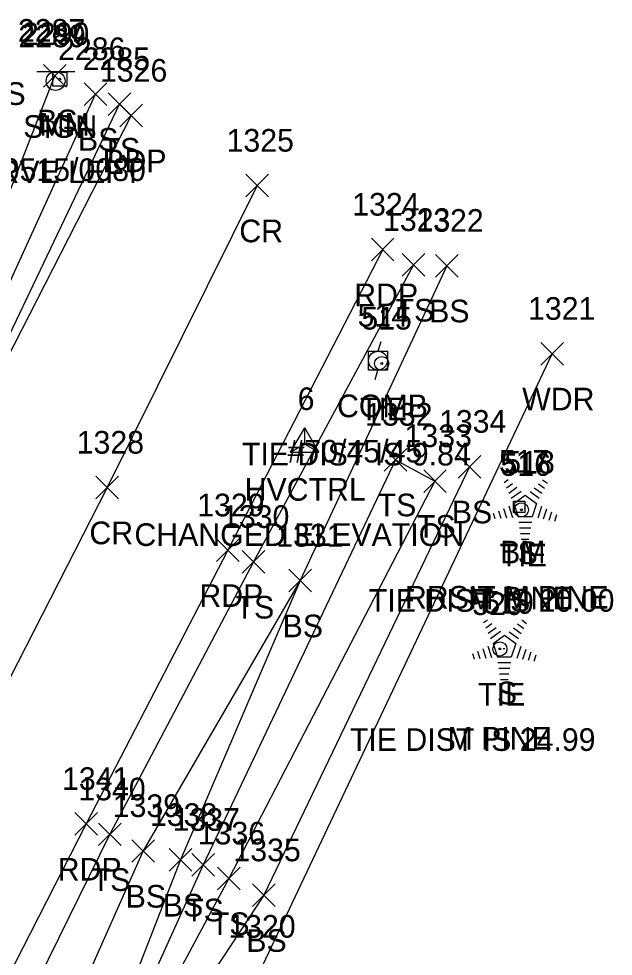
# Model space of a CAD drawing. Extents: x 1885914 to 1887218, y 756253 to 760620.
# Drawn here: x 1886687.5 to 1886740, y 760277.1 to 760359.9 of the extents above; entities that cross this region are included whole.
import ezdxf

# ---------------------------------------------------------------- set-up
doc = ezdxf.new("R2010")
doc.units = 0
for name, color, linetype in [('C_A', 7, 'Continuous'), ('C_C', 7, 'Continuous'), ('C_I', 7, 'Continuous'), ('CBP', 7, 'Continuous'), ('CPBM', 7, 'Continuous'), ('CPSM', 7, 'Continuous'), ('L_A', 7, 'Continuous'), ('L_C', 7, 'Continuous'), ('L_I', 7, 'Continuous'), ('L_TIC', 7, 'Continuous'), ('LAWA', 7, 'Continuous'), ('LELB', 7, 'Continuous'), ('LTC', 7, 'Continuous'), ('P_A', 7, 'Continuous'), ('P_I', 7, 'Continuous'), ('P_TIC', 7, 'Continuous'), ('PET', 7, 'Continuous'), ('PRC', 7, 'Continuous'), ('S_A', 7, 'Continuous'), ('S_C', 7, 'Continuous'), ('S_I', 7, 'Continuous'), ('SRM', 7, 'Continuous'), ('SSGN', 7, 'Continuous'), ('U_A', 7, 'Continuous'), ('U_C', 7, 'Continuous'), ('U_I', 7, 'Continuous'), ('UP', 7, 'Continuous')]:
    doc.layers.add(name, color=color, linetype=linetype)

msp = doc.modelspace()

# ---------------------------------------------------------------- linework, layer by layer
at = {"layer": 'CBP'}
for centre, radius in [((1886719.521, 760329.452), 0.625), ((1886719.521, 760329.452), 0.0833), ((1886731.871, 760316.535), 0.625), ((1886731.871, 760316.535), 0.0833), ((1886729.964, 760304.248), 0.625), ((1886729.964, 760304.248), 0.0833)]:
    msp.add_circle(centre, radius, dxfattribs=at)
at = {"layer": 'CPBM'}
for p, q in [((1886731.17, 760316.308), (1886731.17, 760317.308)), ((1886731.17, 760317.308), (1886732.17, 760317.308)), ((1886732.17, 760317.308), (1886732.17, 760316.308)), ((1886731.672, 760316.809), (1886731.672, 760316.809)), ((1886731.672, 760316.809), (1886731.672, 760316.809)), ((1886732.17, 760316.308), (1886731.17, 760316.308))]:
    msp.add_line(p, q, dxfattribs=at)
at = {"layer": 'CPSM'}
for p, q in [((1886711.472, 760321.623), (1886712.722, 760323.788)), ((1886711.473, 760321.623), (1886712.723, 760323.788)), ((1886711.473, 760321.623), (1886712.723, 760323.788)), ((1886711.473, 760321.623), (1886712.723, 760323.788)), ((1886711.473, 760321.623), (1886712.723, 760323.788)), ((1886711.473, 760321.623), (1886712.723, 760323.788)), ((1886711.473, 760321.623), (1886712.723, 760323.788)), ((1886713.972, 760321.623), (1886712.722, 760323.788)), ((1886712.723, 760322.344), (1886712.722, 760323.788)), ((1886713.973, 760321.623), (1886712.723, 760323.788)), ((1886712.723, 760322.344), (1886712.723, 760323.788)), ((1886713.973, 760321.623), (1886712.723, 760323.788)), ((1886712.723, 760322.344), (1886712.723, 760323.788)), ((1886713.973, 760321.623), (1886712.723, 760323.788)), ((1886712.723, 760322.344), (1886712.723, 760323.788)), ((1886713.973, 760321.623), (1886712.723, 760323.788)), ((1886712.723, 760322.344), (1886712.723, 760323.788)), ((1886713.973, 760321.623), (1886712.723, 760323.788)), ((1886712.723, 760322.344), (1886712.723, 760323.788)), ((1886713.973, 760321.623), (1886712.723, 760323.788)), ((1886712.723, 760322.344), (1886712.723, 760323.788)), ((1886711.472, 760321.623), (1886712.723, 760322.344)), ((1886711.473, 760321.623), (1886712.723, 760322.344)), ((1886711.473, 760321.623), (1886712.723, 760322.344)), ((1886711.473, 760321.623), (1886712.723, 760322.344)), ((1886711.473, 760321.623), (1886712.723, 760322.344)), ((1886711.473, 760321.623), (1886712.723, 760322.344)), ((1886711.473, 760321.623), (1886712.723, 760322.344)), ((1886712.723, 760322.344), (1886712.723, 760322.344)), ((1886712.723, 760322.344), (1886713.973, 760321.623)), ((1886712.723, 760322.344), (1886712.723, 760322.344)), ((1886712.723, 760322.344), (1886713.973, 760321.623)), ((1886712.723, 760322.344), (1886712.723, 760322.344)), ((1886712.723, 760322.344), (1886713.973, 760321.623)), ((1886712.723, 760322.344), (1886712.723, 760322.344)), ((1886712.723, 760322.344), (1886713.973, 760321.623)), ((1886712.723, 760322.344), (1886712.723, 760322.344)), ((1886712.723, 760322.344), (1886713.973, 760321.623)), ((1886712.723, 760322.344), (1886712.723, 760322.344)), ((1886712.723, 760322.344), (1886713.972, 760321.623)), ((1886712.723, 760322.344), (1886712.723, 760322.344)), ((1886712.723, 760322.344), (1886713.973, 760321.623)), ((1886711.472, 760321.623), (1886713.972, 760321.623)), ((1886711.473, 760321.623), (1886713.973, 760321.623)), ((1886711.473, 760321.623), (1886713.973, 760321.623)), ((1886711.473, 760321.623), (1886713.973, 760321.623)), ((1886711.473, 760321.623), (1886713.973, 760321.623)), ((1886711.473, 760321.623), (1886713.973, 760321.623)), ((1886711.473, 760321.623), (1886713.973, 760321.623))]:
    msp.add_line(p, q, dxfattribs=at)
at = {"layer": 'L_TIC'}
for points in [[(1886689.647, 760353.868), (1886691.647, 760355.868)], [(1886691.647, 760353.868), (1886689.647, 760355.868)], [(1886693.248, 760352.247), (1886695.248, 760354.247)], [(1886695.248, 760352.247), (1886693.248, 760354.247)], [(1886695.366, 760351.364), (1886697.366, 760353.364)], [(1886697.366, 760351.364), (1886695.366, 760353.364)], [(1886721.335, 760337.161), (1886723.335, 760339.161)], [(1886723.335, 760337.161), (1886721.335, 760339.161)], [(1886724.275, 760337.088), (1886726.275, 760339.088)], [(1886726.275, 760337.088), (1886724.275, 760339.088)], [(1886733.574, 760329.315), (1886735.574, 760331.315)], [(1886735.574, 760329.315), (1886733.574, 760331.315)], [(1886719.755, 760319.964), (1886721.755, 760321.964)], [(1886721.755, 760319.964), (1886719.755, 760321.964)], [(1886719.755, 760319.964), (1886721.755, 760321.964)], [(1886721.755, 760319.964), (1886719.755, 760321.964)], [(1886726.279, 760319.342), (1886728.279, 760321.342)], [(1886728.279, 760319.342), (1886726.279, 760321.342)], [(1886723.232, 760318.074), (1886725.232, 760320.074)], [(1886725.232, 760318.074), (1886723.232, 760320.074)], [(1886707.199, 760310.937), (1886709.199, 760312.937)], [(1886709.199, 760310.937), (1886707.199, 760312.937)], [(1886711.33, 760309.283), (1886713.33, 760311.283)], [(1886713.33, 760309.283), (1886711.33, 760311.283)], [(1886711.33, 760309.283), (1886713.33, 760311.283)], [(1886713.33, 760309.283), (1886711.33, 760311.283)], [(1886694.499, 760286.882), (1886696.499, 760288.882)], [(1886696.499, 760286.882), (1886694.499, 760288.882)], [(1886697.464, 760285.411), (1886699.464, 760287.411)], [(1886699.464, 760285.411), (1886697.464, 760287.411)], [(1886700.747, 760284.623), (1886702.747, 760286.623)], [(1886702.747, 760284.623), (1886700.747, 760286.623)], [(1886702.747, 760284.193), (1886704.747, 760286.193)], [(1886704.747, 760284.193), (1886702.747, 760286.193)], [(1886705.019, 760282.986), (1886707.019, 760284.986)], [(1886707.019, 760282.986), (1886705.019, 760284.986)], [(1886708.119, 760281.505), (1886710.119, 760283.505)], [(1886710.119, 760281.505), (1886708.119, 760283.505)]]:
    msp.add_lwpolyline(points, dxfattribs=at)
at = {"layer": 'LAWA'}
msp.add_lwpolyline([(1886739.178, 760176.379), (1886732.487, 760188.803), (1886703.912, 760196.402), (1886681.182, 760177.484), (1886662.743, 760171.568), (1886662.99, 760182.72), (1886681.622, 760215.296), (1886695.774, 760245.056), (1886708.748, 760275.757), (1886734.574, 760330.315)], dxfattribs=at)
at = {"layer": 'LELB'}
for points in [[(1886566.147, 760118.03), (1886586.712, 760153.389), (1886597.757, 760175.933), (1886614.926, 760207.48), (1886633.427, 760234.813), (1886648.397, 760263.018), (1886665.332, 760301.863), (1886680.817, 760329.686), (1886690.647, 760354.868)], [(1886569.485, 760114.599), (1886588.518, 760152.373), (1886601.13, 760173.249), (1886619.202, 760206.038), (1886634.532, 760234.244), (1886649.403, 760262.458), (1886668.061, 760300.134), (1886683.151, 760328.963), (1886694.248, 760353.247)], [(1886571.834, 760112.637), (1886591.916, 760150.851), (1886603.315, 760171.698), (1886621.882, 760204.85), (1886636.208, 760233.059), (1886650.971, 760261.462), (1886669.739, 760299.131), (1886684.784, 760328.15), (1886696.366, 760352.364)], [(1886725.275, 760338.088), (1886712.33, 760310.283), (1886698.464, 760286.411), (1886683.249, 760252.314), (1886665.556, 760220.596), (1886649.265, 760186.301), (1886631.931, 760155.478), (1886614.955, 760123.769), (1886599.485, 760094.936), (1886586.465, 760070.531), (1886572.038, 760041.069), (1886559.716, 760022.589), (1886545.866, 759996.973), (1886529.407, 759963.137), (1886510.599, 759921.246), (1886501.243, 759900.363), (1886492.686, 759872.906), (1886485.386, 759846.951), (1886480.557, 759824.589), (1886476.3, 759808.266), (1886477.13, 759795.208)], [(1886722.335, 760338.161), (1886708.199, 760311.937), (1886695.499, 760287.882), (1886679.137, 760254.706), (1886661.548, 760221.541), (1886644.914, 760188.523), (1886628.613, 760157.02), (1886611.221, 760125.898), (1886595.573, 760097.053), (1886583.235, 760072.237), (1886569.527, 760041.337), (1886558.979, 760023.45), (1886545.009, 759997.381), (1886527.639, 759964.018), (1886508.852, 759921.989)], [(1886720.755, 760320.964), (1886703.747, 760285.193), (1886688.061, 760250.51)], [(1886720.755, 760320.964), (1886724.232, 760319.074), (1886706.019, 760283.986), (1886688.061, 760250.51)], [(1886727.279, 760320.342), (1886709.119, 760282.505), (1886688.061, 760250.51)], [(1886712.33, 760310.283), (1886701.747, 760285.623), (1886688.061, 760250.51)]]:
    msp.add_lwpolyline(points, dxfattribs=at)
at = {"layer": 'LTC'}
for p, q in [((1886730.343, 760318.949), (1886730.697, 760319.206)), ((1886733.741, 760319.189), (1886734.16, 760318.884)), ((1886730.552, 760318.483), (1886731.081, 760318.867)), ((1886730.762, 760318.017), (1886731.466, 760318.529)), ((1886730.971, 760317.551), (1886731.85, 760318.189)), ((1886732.628, 760318.144), (1886733.437, 760317.555)), ((1886732.999, 760318.492), (1886733.678, 760317.999)), ((1886733.37, 760318.841), (1886733.919, 760318.441)), ((1886731.196, 760317.096), (1886732.208, 760317.831)), ((1886732.208, 760317.831), (1886733.205, 760317.106)), ((1886729.831, 760316.444), (1886730.042, 760315.793)), ((1886730.286, 760316.661), (1886730.557, 760315.826)), ((1886730.741, 760316.877), (1886731.072, 760315.858)), ((1886731.196, 760317.096), (1886731.583, 760315.903)), ((1886733.205, 760317.106), (1886732.814, 760315.903)), ((1886733.642, 760316.835), (1886733.304, 760315.796)), ((1886734.087, 760316.585), (1886733.799, 760315.7)), ((1886729.375, 760316.228), (1886729.527, 760315.76)), ((1886732.814, 760315.903), (1886731.583, 760315.903)), ((1886734.531, 760316.335), (1886734.294, 760315.605)), ((1886734.976, 760316.084), (1886734.789, 760315.51)), ((1886732.775, 760315.403), (1886731.631, 760315.403)), ((1886732.691, 760314.903), (1886731.703, 760314.903)), ((1886732.608, 760314.403), (1886731.776, 760314.403)), ((1886732.524, 760313.903), (1886731.849, 760313.903)), ((1886728.504, 760306.573), (1886728.858, 760306.83)), ((1886728.713, 760306.107), (1886729.243, 760306.491)), ((1886731.902, 760306.813), (1886732.321, 760306.508)), ((1886728.923, 760305.641), (1886729.627, 760306.153)), ((1886729.133, 760305.175), (1886730.011, 760305.813)), ((1886730.789, 760305.768), (1886731.598, 760305.179)), ((1886731.16, 760306.116), (1886731.839, 760305.623)), ((1886731.531, 760306.465), (1886732.08, 760306.065)), ((1886729.357, 760304.72), (1886730.369, 760305.455)), ((1886730.369, 760305.455), (1886731.366, 760304.73)), ((1886727.992, 760304.068), (1886728.203, 760303.417)), ((1886728.447, 760304.285), (1886728.718, 760303.45)), ((1886728.903, 760304.501), (1886729.233, 760303.482)), ((1886729.357, 760304.72), (1886729.744, 760303.527)), ((1886731.366, 760304.73), (1886730.975, 760303.527)), ((1886731.803, 760304.459), (1886731.465, 760303.42)), ((1886732.248, 760304.209), (1886731.96, 760303.324)), ((1886727.536, 760303.852), (1886727.688, 760303.384)), ((1886730.975, 760303.527), (1886729.744, 760303.527)), ((1886732.693, 760303.959), (1886732.455, 760303.229)), ((1886733.137, 760303.708), (1886732.95, 760303.134)), ((1886730.936, 760303.027), (1886729.792, 760303.027)), ((1886730.853, 760302.527), (1886729.864, 760302.527)), ((1886730.769, 760302.027), (1886729.937, 760302.027)), ((1886730.685, 760301.527), (1886730.01, 760301.527))]:
    msp.add_line(p, q, dxfattribs=at)
at = {"layer": 'P_TIC'}
for points in [[(1886696.38, 760350.344), (1886698.38, 760352.344)], [(1886698.38, 760350.344), (1886696.38, 760352.344)], [(1886707.511, 760344.163), (1886709.511, 760346.163)], [(1886709.511, 760344.163), (1886707.511, 760346.163)], [(1886718.61, 760338.514), (1886720.61, 760340.514)], [(1886720.61, 760338.514), (1886718.61, 760340.514)], [(1886694.269, 760317.5), (1886696.269, 760319.5)], [(1886696.269, 760317.5), (1886694.269, 760319.5)], [(1886704.929, 760311.964), (1886706.929, 760313.964)], [(1886706.929, 760311.964), (1886704.929, 760313.964)], [(1886692.411, 760287.801), (1886694.411, 760289.801)], [(1886694.411, 760287.801), (1886692.411, 760289.801)]]:
    msp.add_lwpolyline(points, dxfattribs=at)
at = {"layer": 'PET'}
for points in [[(1886697.38, 760351.344), (1886683.548, 760324.324), (1886670.919, 760298.997), (1886655.54, 760267.572), (1886637.844, 760233.454), (1886621.762, 760202.258), (1886604.958, 760170.918), (1886588.135, 760139.085), (1886573.727, 760111.629), (1886569.921, 760108.658), (1886558.783, 760086.235), (1886539.061, 760048.095), (1886537.996, 760043.117), (1886529.578, 760026.839), (1886519.947, 760007.47), (1886505.21, 759975.038), (1886485.323, 759931.758)], [(1886719.61, 760339.514), (1886705.929, 760312.964), (1886693.411, 760288.801), (1886676.565, 760255.91), (1886659.381, 760222.808), (1886642.609, 760189.876), (1886625.619, 760158.68), (1886608.905, 760127.1), (1886594.007, 760097.907), (1886581.162, 760073.399), (1886568.003, 760045.025), (1886556.596, 760025.444), (1886542.605, 759998.542), (1886526.138, 759964.92), (1886507.071, 759922.754)]]:
    msp.add_lwpolyline(points, dxfattribs=at)
at = {"layer": 'PRC'}
msp.add_lwpolyline([(1886708.511, 760345.163), (1886695.269, 760318.5), (1886682.3, 760293.202), (1886665.98, 760261.316), (1886649.024, 760227.782), (1886632.442, 760196.03), (1886615.486, 760164.092), (1886599.17, 760133.157), (1886583.217, 760103.131), (1886570.574, 760078.827), (1886555.848, 760051.114), (1886540.619, 760021), (1886531.872, 760002.722), (1886516.053, 759969.427), (1886496.99, 759926.688)], dxfattribs=at)
at = {"layer": 'SRM'}
msp.add_lwpolyline([(1886690.467, 760355.195), (1886691.717, 760355.195), (1886691.717, 760353.945), (1886690.467, 760353.945)], close=True, dxfattribs=at)
msp.add_circle((1886691.092, 760354.57), 0.0833, dxfattribs=at)
at = {"layer": 'SSGN'}
for p, q in [((1886689.066, 760355.235), (1886692.4, 760355.235)), ((1886690.713, 760354.401), (1886690.713, 760354.401))]:
    msp.add_line(p, q, dxfattribs=at)
msp.add_circle((1886690.713, 760354.401), 0.833, dxfattribs=at)
at = {"layer": 'UP'}
for p, q in [((1886719.443, 760331.38), (1886719.193, 760330.547)), ((1886718.359, 760328.88), (1886718.359, 760330.547)), ((1886718.359, 760330.547), (1886720.026, 760330.547)), ((1886720.026, 760330.547), (1886720.026, 760328.88)), ((1886719.193, 760329.714), (1886719.193, 760329.714)), ((1886720.026, 760328.88), (1886718.359, 760328.88)), ((1886718.943, 760328.047), (1886719.193, 760328.88))]:
    msp.add_line(p, q, dxfattribs=at)
msp.add_circle((1886719.193, 760329.714), 0.833, dxfattribs=at)

# ---------------------------------------------------------------- texts
at = {"layer": 'C_A'}
for s, p in [('TIE', (1886717.6, 760324.452)), ('HVCTRL', (1886707.416, 760317.344)), ('HVCTRL', (1886707.416, 760317.344)), ('HVCTRL', (1886707.416, 760317.344)), ('HVCTRL', (1886707.416, 760317.344)), ('HVCTRL', (1886707.416, 760317.344)), ('HVCTRL', (1886707.416, 760317.344)), ('HVCTRL', (1886707.416, 760317.344)), ('TIE', (1886729.95, 760311.535)), ('BM', (1886729.987, 760311.809)), ('TIE', (1886728.043, 760299.248))]:
    msp.add_text(s, height=2, dxfattribs=at).set_placement(p)
at = {"layer": 'C_C'}
for s, p in [('TIE DIST IS 9.84', (1886707.175, 760320.452)), ('CHANGED ELEVATION', (1886697.676, 760313.344)), ('RRSIT M PINE', (1886721.578, 760307.809)), ('TIE DIST IS 20.00', (1886718.383, 760307.535)), ('TIE DIST IS 24.99', (1886716.712, 760295.248))]:
    msp.add_text(s, height=2, dxfattribs=at).set_placement(p)
at = {"layer": 'C_I'}
for s, p in [('515', (1886717.726, 760332.452)), ('6', (1886712.101, 760325.344)), ('6', (1886712.101, 760325.344)), ('6', (1886712.101, 760325.344)), ('6', (1886712.101, 760325.344)), ('6', (1886712.101, 760325.344)), ('6', (1886712.101, 760325.344)), ('6', (1886712.101, 760325.344)), ('517', (1886729.877, 760319.809)), ('516', (1886730.021, 760319.535)), ('520', (1886727.515, 760307.248))]:
    msp.add_text(s, height=2, dxfattribs=at).set_placement(p)
at = {"layer": 'L_A'}
for s, p in [('TS', (1886684.652, 760352.287)), ('BS', (1886689.088, 760349.868)), ('BS', (1886692.689, 760348.247)), ('TS', (1886694.775, 760347.364)), ('TS', (1886720.745, 760333.161)), ('BS', (1886723.716, 760333.088)), ('WDR', (1886731.936, 760325.315)), ('TS', (1886719.164, 760315.964)), ('TS', (1886719.164, 760315.964)), ('BS', (1886725.72, 760315.342)), ('TS', (1886722.641, 760314.074)), ('S', (1886731.533, 760311.74)), ('TS', (1886706.609, 760306.937)), ('BS', (1886710.771, 760305.283)), ('BS', (1886710.771, 760305.283)), ('S', (1886729.694, 760299.364)), ('TS', (1886693.909, 760282.882)), ('BS', (1886696.905, 760281.411)), ('BS', (1886700.188, 760280.623)), ('TS', (1886702.157, 760280.193)), ('TS', (1886704.428, 760278.986)), ('BS', (1886707.56, 760277.505))]:
    msp.add_text(s, height=2, dxfattribs=at).set_placement(p)
at = {"layer": 'L_C'}
for p in [(1886727.171, 760307.74), (1886725.332, 760295.364)]:
    msp.add_text('M PINE', height=2, dxfattribs=at).set_placement(p)
at = {"layer": 'L_I'}
for s, p in [('2287', (1886687.387, 760357.868)), ('2286', (1886690.933, 760356.247)), ('2285', (1886693.106, 760355.364)), ('1323', (1886719.642, 760341.161)), ('1322', (1886722.582, 760341.088)), ('1321', (1886732.448, 760333.315)), ('1332', (1886718.062, 760323.964)), ('1332', (1886718.062, 760323.964)), ('1334', (1886724.586, 760323.342)), ('1333', (1886721.539, 760322.074)), ('518', (1886730.352, 760319.74)), ('1330', (1886705.42, 760314.937)), ('1331', (1886710.204, 760313.283)), ('1331', (1886710.204, 760313.283)), ('519', (1886728.505, 760307.364)), ('1340', (1886692.72, 760290.882)), ('1339', (1886695.763, 760289.411)), ('1338', (1886699.054, 760288.623)), ('1337', (1886701.054, 760288.193)), ('1336', (1886703.271, 760286.986)), ('1335', (1886706.426, 760285.505)), ('1320', (1886705.968, 760278.757))]:
    msp.add_text(s, height=2, dxfattribs=at).set_placement(p)
at = {"layer": 'LTC'}
for p in [(1886732.09, 760316.844), (1886730.251, 760304.468)]:
    msp.add_text('.', height=1.037, rotation=270, dxfattribs=at).set_placement(p)
at = {"layer": 'P_A'}
for s, p in [('RDP', (1886694.869, 760346.344)), ('CR', (1886706.944, 760340.163)), ('RDP', (1886717.098, 760334.514)), ('CR', (1886693.702, 760313.5)), ('RDP', (1886703.417, 760307.964)), ('RDP', (1886690.899, 760283.801))]:
    msp.add_text(s, height=2, dxfattribs=at).set_placement(p)
at = {"layer": 'P_I'}
for s, p in [('1326', (1886694.632, 760354.344)), ('1325', (1886705.818, 760348.163)), ('1324', (1886716.917, 760342.514)), ('1328', (1886692.576, 760321.5)), ('1329', (1886703.228, 760315.964)), ('1341', (1886691.285, 760291.801))]:
    msp.add_text(s, height=2, dxfattribs=at).set_placement(p)
at = {"layer": 'S_A'}
for s, p in [('SIGN', (1886687.851, 760349.381)), ('MM', (1886689.281, 760349.57))]:
    msp.add_text(s, height=2, dxfattribs=at).set_placement(p)
at = {"layer": 'S_C'}
for s, p in [('1020/0515/0080', (1886679.352, 760345.57)), ('CURVE LEFT', (1886681.725, 760345.381))]:
    msp.add_text(s, height=2, dxfattribs=at).set_placement(p)
at = {"layer": 'S_I'}
for s, p in [('2290', (1886687.745, 760357.57)), ('2289', (1886687.426, 760357.381))]:
    msp.add_text(s, height=2, dxfattribs=at).set_placement(p)
at = {"layer": 'U_A'}
msp.add_text('COMB', height=2, dxfattribs=at).set_placement((1886715.578, 760324.714))
at = {"layer": 'U_C'}
msp.add_text('#70/45/45', height=2, dxfattribs=at).set_placement((1886711.208, 760320.714))
at = {"layer": 'U_I'}
msp.add_text('514', height=2, dxfattribs=at).set_placement((1886717.397, 760332.714))

doc.saveas('drawing.dxf')
